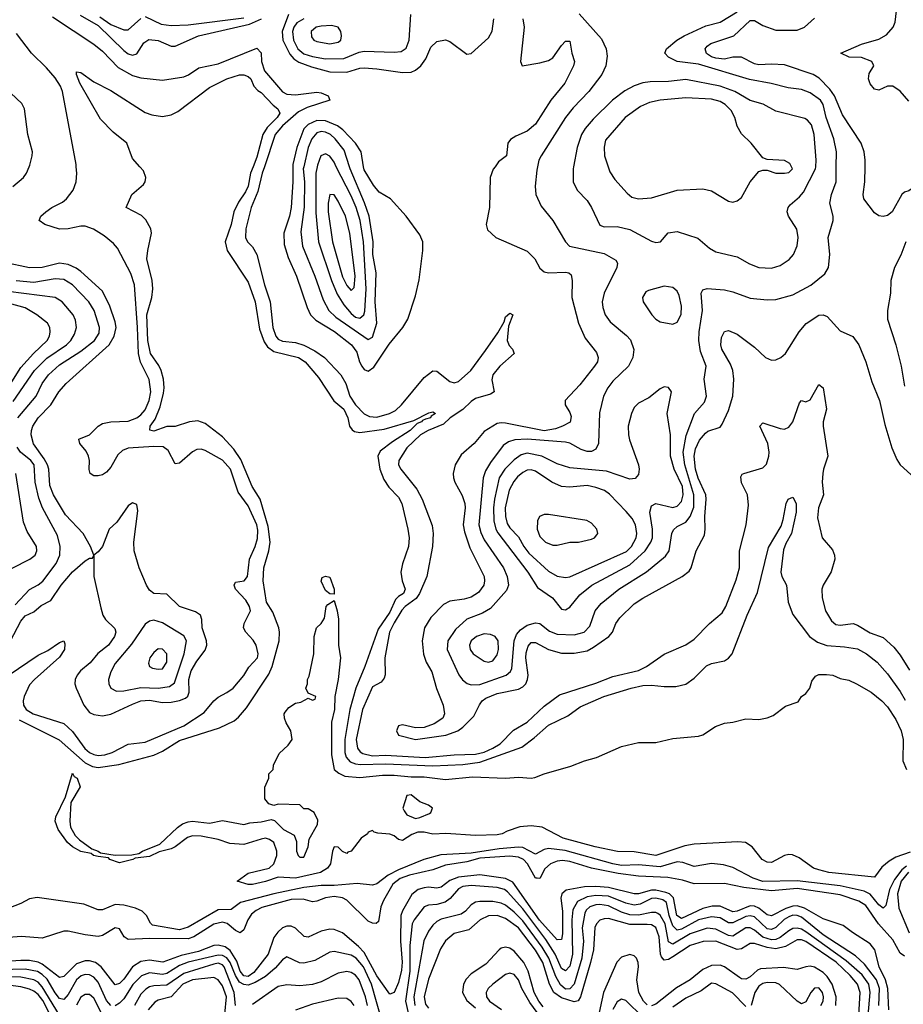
# Model space of a CAD drawing. Header units: inches. Extents: x 884549 to 1028252, y 526810 to 653624.
# Tile 571 of 656: x 964464 to 968584, y 546096 to 550685. Entities that reach past the tile are written whole.
import ezdxf

# ---------------------------------------------------------------- set-up
doc = ezdxf.new("R2010")
doc.units = ezdxf.units.IN
doc.header["$MEASUREMENT"] = 0
doc.layers.add('A9564', color=7, linetype='Continuous')
doc.layers.add('A9565', color=7, linetype='Continuous')

msp = doc.modelspace()

# ---------------------------------------------------------------- linework, layer by layer
at = {"layer": 'A9564', "color": 5}
for points, elevation in [([(964411, 547629), (964550, 547723.6), (964595.2, 547744.8), (964650, 547782.5), (964670.1, 547790.1), (964675.2, 547775.2), (964673.2, 547750), (964650, 547714), (964533.3, 547610), (964510, 547584.1), (964486.1, 547530), (964481.2, 547510), (964482.8, 547490), (964495.4, 547470), (964527, 547450), (964670, 547404.5), (964710, 547367), (964767.5, 547287.5), (964789.6, 547269.6), (964810, 547260.4), (964830, 547256.1), (964861.1, 547258.9), (964895.6, 547270), (964970, 547308), (965050, 547317.7), (965230, 547393.4), (965324.3, 547455.7), (965370, 547510.6), (965390, 547528), (965430.8, 547549.2), (965459.3, 547570), (965510, 547627.6), (965533.2, 547666.8), (965573.6, 547710), (965576, 547730), (965566.7, 547770), (965553.6, 547793.6), (965519.5, 547830), (965507.9, 547850), (965511.6, 547870), (965540.2, 547930), (965536.7, 547950), (965519, 547979.1), (965470.6, 548030), (965464.5, 548050), (965470, 548063.1), (965510.4, 548069.6), (965527.3, 548090), (965535.8, 548170), (965562.5, 548230), (965572.9, 548267.1), (965574.3, 548305.7), (965570, 548330.7), (965530, 548419.8), (965483.3, 548483.3), (965447, 548590), (965410, 548632.5), (965330, 548676.9), (965310, 548682.8), (965290, 548681.6), (965270, 548671.3), (965210, 548617.8), (965190, 548615.4), (965156.9, 548676.9), (965133.6, 548693.6), (965090, 548696.3), (964970, 548687.3), (964943.2, 548676.8), (964922.4, 548657.6), (964890, 548598.7), (964870, 548575.7), (964850, 548563.7), (964830, 548558.7), (964810, 548559.4), (964792.6, 548570), (964788.9, 548588.9), (964790.7, 548630), (964785.8, 548650), (964774.3, 548674.3), (964744.4, 548710), (964739.5, 548730), (964790, 548750.1), (964830, 548790.2), (964850, 548803.5), (964888.9, 548811.1), (964970, 548814.4), (965010, 548829), (965030, 548843.3), (965050, 548866.7), (965068.6, 548910), (965075.2, 548950), (965068.6, 549008.7), (965028.4, 549088.4), (965018.3, 549130), (965014.4, 549250), (964999.2, 549450), (964982.3, 549502.3), (964920.3, 549620.3), (964902.4, 549642.4), (964857.6, 549677.6), (964808.2, 549708.2), (964770, 549722.5), (964750, 549723.4), (964690, 549710.4), (964650, 549708.8), (964581.3, 549730), (964555.4, 549750), (964563.1, 549770), (964587, 549790), (964615.1, 549810), (964664.7, 549835.3), (964682.3, 549850), (964713.2, 549890), (964727.2, 549930), (964730.6, 549970), (964728.4, 550000)], 2080), ([(964432, 549908), (964481.9, 549950), (964495.9, 549970), (964508.8, 550000)], 2120), ([(964461.5, 547421.5), (964648, 547328), (964770, 547221.7), (964804.2, 547204.2), (964830, 547199.7), (964926.5, 547213.5), (965090, 547257), (965130, 547274.9), (965210, 547325.9), (965395.4, 547384.6), (965463.8, 547416.2), (965485.2, 547434.8), (965522.3, 547477.7), (965625.7, 547634.3), (965642.2, 547670), (965674.8, 547790), (965676.5, 547830), (965672.3, 547850), (965644.1, 547924.1), (965614.9, 547970), (965599.5, 548070), (965603, 548130), (965626.2, 548210), (965632.4, 548250), (965623.5, 548323.5), (965585.9, 548450), (965548, 548510), (965495.5, 548635.5), (965463.7, 548683.7), (965410, 548740.2), (965330, 548803.4), (965294.7, 548814.7), (965255.8, 548810), (965190, 548788.5), (965150, 548789.2), (965090, 548767), (965071.5, 548771.5), (965073.6, 548790), (965096.4, 548823.6), (965118.8, 548881.2), (965135.6, 548944.4), (965137.9, 548970), (965135, 549010), (965124.4, 549050), (965113.4, 549073.4), (965074.3, 549130), (965062, 549190), (965057.5, 549310), (965080.6, 549390), (965085, 549430), (965081.4, 549470), (965057.4, 549570), (965061.2, 549610), (965078.3, 549690), (965076.3, 549710), (965052.4, 549752.4), (965032.3, 549772.3), (964960.7, 549810), (964988, 549870), (965042.3, 549917.7), (965049.6, 549930), (965053, 549950), (965041.1, 549981.1), (965024.5, 550000)], 2060), ([(965552.5, 550000), (965540.8, 549970), (965529.2, 549910), (965517.7, 549882.3), (965484.7, 549835.3), (965462.9, 549790), (965450.1, 549730), (965422.3, 549650), (965432.4, 549610), (965530, 549462), (965561.9, 549370), (965583.1, 549243), (965603.9, 549183.9), (965620.6, 549160.6), (965650, 549138.2), (965764.9, 549110), (965795.4, 549090), (965857.3, 549017.3), (965929.4, 548909.4), (965975.9, 548870), (965994.4, 548830), (966002.8, 548790), (966014, 548774), (966025.9, 548765.9), (966050, 548761.2), (966163.6, 548776.4), (966302.7, 548817.3), (966372.3, 548852.3), (966390, 548857.2), (966403.1, 548850), (966382.6, 548837.4), (966380.3, 548830), (966356.3, 548823.7), (966342.5, 548817.5), (966338.5, 548810), (966317.5, 548802.5), (966285.6, 548770), (966202.3, 548717.7), (966145.4, 548674.6), (966134.4, 548650), (966143.4, 548590), (966162.1, 548542.1), (966185.6, 548505.6), (966230, 548459.1), (966245.8, 548430), (966274.4, 548310), (966281, 548270), (966277.4, 548230), (966250, 548149.5), (966241.4, 548110), (966247.6, 548070), (966262.4, 548030), (966254.6, 548010), (966230, 547996.6), (966216.7, 547983.3), (966190, 547923.7), (966135.7, 547844.3), (966074.2, 547670), (966031.7, 547570), (966003.8, 547470), (965979.9, 547330), (965980.3, 547270), (965987.4, 547247.4), (966005.9, 547225.9), (966030, 547216.3), (966053.8, 547213.8), (966170, 547216.4), (966390, 547207.1), (966530, 547213.1), (966610, 547224.6), (966805.5, 547294.5), (966863, 547337), (966930, 547397.2), (967019.7, 547440.3), (967077.3, 547482.7), (967188.6, 547530), (967315.8, 547570), (967370, 547582), (967410, 547583.7), (967470, 547576.8), (967523.5, 547576.5), (967570, 547588.3), (967610, 547616.3), (967667, 547673), (967690, 547684.3), (967750, 547697.3), (967770, 547708.4), (967786, 547730), (967856.5, 547910), (967904.4, 548015.6), (967955.7, 548224.3), (968015, 548325), (968024.9, 548355.1), (968038.2, 548430), (968047, 548450), (968070, 548459.3), (968085.5, 548430), (968085.2, 548390), (968063, 548290), (968035.9, 548244.1), (968025.7, 548214.3), (968013.6, 548110), (968018.3, 548090), (968040.2, 548050), (968048.1, 547970), (968070, 547912.2), (968146.5, 547810), (968184.4, 547784.4), (968227.9, 547767.9), (968310, 547762.3), (968370, 547751.9), (968412.3, 547730), (968462.7, 547690), (968510, 547635.3), (968570, 547553.8), (968592.6, 547512.6)], 2060), ([(965605.8, 550000), (965595.6, 549970), (965575.1, 549884.9), (965543.8, 549810), (965519.5, 549710), (965516.8, 549670), (965526.4, 549650), (965550, 549626.8), (965570.6, 549590.6), (965605.8, 549450), (965632.7, 549370), (965644.6, 549250), (965658.5, 549210), (965670, 549196.4), (965690, 549186.6), (965750, 549179.9), (965790, 549168.9), (965841.1, 549141.1), (965885, 549110), (965962.4, 549030), (965984.7, 548990), (966004.1, 548930), (966030, 548889.7), (966070, 548848.5), (966095, 548835), (966130, 548833), (966189, 548850), (966216.3, 548863.7), (966245.1, 548890), (966350, 549017.6), (966390, 549049.1), (966410, 549046.7), (966470, 548998.7), (966490, 548993.1), (966510, 548999.2), (966567.8, 549050), (966637, 549143), (966694.1, 549225.9), (966722.7, 549277.3), (966730, 549300.9), (966750, 549317.4), (966764.2, 549310), (966742.8, 549257.2), (966736.6, 549190), (966746, 549166), (966761.5, 549150), (966770.6, 549130), (966703.5, 549070), (966670.8, 549030), (966665.8, 549005.8), (966677.5, 548950), (966660, 548940), (966590, 548919.1), (966570, 548906), (966531.4, 548868.6), (966472, 548830), (966440.5, 548799.5), (966369.6, 548770), (966333.8, 548750), (966268.9, 548690), (966231.7, 548630), (966231, 548610), (966241.3, 548590), (966316.5, 548496.5), (966340.8, 548450), (966387.1, 548327.1), (966392.1, 548290), (966389.7, 548230), (966363, 548090), (966328.7, 548010), (966313.4, 547986.6), (966262.1, 547950), (966246.7, 547933.3), (966210, 547874.5), (966189.5, 547830), (966167.4, 547710), (966168.5, 547631.5), (966164.2, 547615.8), (966150, 547597.8), (966110, 547575.3), (966062.7, 547470), (966033.9, 547330), (966039.9, 547290), (966051.7, 547271.7), (966064.2, 547264.2), (966110, 547254.1), (966170, 547256.3), (966354.4, 547245.6), (966490, 547258.5), (966590, 547261.3), (966630, 547271.3), (966671.2, 547288.8), (966704, 547310), (966766.4, 547373.6), (966830, 547410.1), (966910, 547484.6), (966982.1, 547537.9), (967150, 547593), (967230, 547624.2), (967350, 547651.4), (967386.7, 547670), (967470, 547728.3), (967570, 547771), (967610, 547797.4), (967680.6, 547870), (967739.2, 547920.8), (967756.3, 547950), (967805.8, 548074.2), (967820.2, 548130), (967820.4, 548210), (967851.2, 548330), (967862, 548422), (967857.9, 548470), (967830, 548527.1), (967826.3, 548553.7), (967833.5, 548566.5), (967840.9, 548570), (967930, 548596.5), (967947, 548613), (967957.3, 548650), (967959.4, 548670), (967953.2, 548710), (967915.9, 548790), (967930, 548805.4), (968010, 548779.5), (968030, 548777.1), (968050, 548786.5), (968068.5, 548811.5), (968100, 548900), (968109.7, 548910.3), (968130, 548904.2), (968150, 548913.5), (968190, 548984.4), (968211.2, 548970), (968226.3, 548870), (968211, 548810), (968211, 548790), (968231.7, 548650), (968211.9, 548590), (968209.6, 548570.4), (968206.6, 548530), (968212.9, 548470), (968189.6, 548410), (968183.8, 548363.8), (968206.3, 548270), (968254.5, 548214.5), (968263.2, 548190), (968264.7, 548170), (968248.6, 548111.4), (968210.9, 548050), (968205, 548030), (968206.3, 547990), (968222.2, 547930), (968250, 547882.6), (968270, 547865.5), (968290, 547862.3), (968350, 547870.1), (968370, 547863.5), (968430, 547826.7), (968490, 547804.8), (968540.4, 547760.4), (968570, 547723.5), (968613.2, 547653.2)], 2080), ([(965738.3, 550000), (965738.6, 549930), (965730.4, 549810), (965722.1, 549770), (965695.6, 549690), (965698, 549638), (965716.8, 549576.8), (965754.9, 549490), (965804.1, 549344.1), (965820.6, 549310), (965844.5, 549284.5), (965932.1, 549232.1), (966011.2, 549170), (966036.2, 549136.2), (966049.2, 549090), (966059.6, 549070), (966070, 549054.8), (966090, 549047.3), (966115, 549065), (966187.8, 549172.2), (966251.3, 549250), (966274.9, 549290), (966310, 549398), (966327.8, 549472.2), (966344.7, 549610), (966343.9, 549650), (966330, 549681.7), (966267.1, 549770), (966193.3, 549850), (966140.8, 549880.8), (966113.4, 549913.4), (966070, 549985.1), (966067.5, 550000)], 2120), ([(965789, 550000), (965786.7, 549990), (965792.4, 549930), (965790.9, 549810.9), (965776, 549696), (965782.7, 549630), (965840.1, 549490), (965879, 549379), (965906.3, 549330), (965938.3, 549298.3), (966090, 549194.8), (966110, 549205.1), (966128.9, 549270), (966122.3, 549370), (966126, 549506), (966111.7, 549590), (966113, 549650), (966094, 549770), (966072.1, 549832.1), (966005.1, 549990), (966001.8, 550000)], 2140), ([(965851, 550000), (965845.7, 549970), (965845.7, 549785.7), (965858.1, 549650), (965918.1, 549470), (965945.4, 549405.4), (965976.3, 549356.3), (966010, 549316.2), (966030, 549299.3), (966050, 549293.3), (966068.9, 549310), (966073.7, 549326.3), (966080.6, 549430), (966067.1, 549650), (966052.2, 549750), (966033.7, 549810), (966010, 549864.3), (965940.5, 550000)], 2160), ([(966680.7, 550000), (966672.1, 549987.9), (966658, 549950), (966654.9, 549810), (966638.8, 549730), (966645.8, 549705.8), (966684, 549670), (966830, 549605.8), (966866, 549570), (966890, 549526.7), (966910, 549510.3), (966930, 549505.4), (967010, 549508.6), (967025, 549505), (967035.4, 549495.4), (967040.2, 549470), (967038.8, 549390), (967069.6, 549270), (967101, 549201), (967154.2, 549134.2), (967162, 549110), (967158, 549090), (967144.2, 549070), (967076.9, 548983.1), (967008.2, 548910), (967008, 548890), (967030, 548854.4), (967035, 548835), (967030.5, 548809.5), (966995.9, 548790), (966962.3, 548777.7), (966910, 548769.5), (966730, 548804), (966710, 548806.5), (966690, 548802.7), (966630, 548766.2), (966583.7, 548710), (966523.6, 548656.4), (966494.8, 548610), (966485.3, 548570), (966486.5, 548550), (966493, 548530), (966527.2, 548467.2), (966539.7, 548430), (966541.6, 548410), (966532.8, 548330), (966538.2, 548298.2), (966562.9, 548222.9), (966629.4, 548090), (966632.1, 548070), (966628.2, 548050), (966604.3, 548015.7), (966570, 547993.1), (966536.5, 547983.5), (966470, 547974.4), (966440.8, 547959.2), (966381.1, 547898.9), (966352.1, 547850), (966341.7, 547790), (966348, 547728), (966359.5, 547690), (966385.6, 547645.6), (966407.2, 547567.2), (966439.3, 547490), (966445.4, 547450), (966436.9, 547430), (966397.5, 547402.5), (966350, 547385.6), (966310, 547383.7), (966250, 547397.8), (966230, 547393.5), (966220.7, 547370), (966230.3, 547350), (966310, 547330.2), (966451.3, 547350), (966507.4, 547370), (966530, 547387.3), (966581.4, 547438.6), (966608.3, 547491.7), (966621, 547510), (966637.4, 547522.6), (966690, 547544.6), (966790, 547565.3), (966810, 547575.9), (966824.4, 547590), (966832.9, 547610), (966834.7, 547630), (966824.9, 547710), (966826.2, 547733.8), (966834.8, 547765.2), (966850, 547782), (966870, 547781.9), (966930, 547749.6), (966990, 547732.2), (967050, 547731.9), (967110, 547744), (967140.3, 547759.7), (967210.6, 547810), (967228.5, 547830), (967244.7, 547870), (967262.5, 547897.5), (967330, 547961.9), (967370, 547988.8), (967552.6, 548090), (967585.9, 548114.1), (967595, 548130), (967618.8, 548210), (967657.1, 548282.9), (967660.6, 548310), (967658.4, 548370), (967665.9, 548450), (967663, 548470), (967627.5, 548547.5), (967615.3, 548590), (967610, 548650), (967615.5, 548684.5), (967634.1, 548725.9), (967661.5, 548758.5), (967672.7, 548767.3), (967730, 548786.6), (967740.4, 548799.6), (967770, 548863.9), (967790, 548930.6), (967794, 549010), (967789.9, 549050), (967778.9, 549078.9), (967738.7, 549150), (967733.9, 549170), (967736.1, 549203.9), (967750, 549231.5), (967770, 549236.5), (967810, 549219.8), (967890, 549159.3), (967942.5, 549110), (967970, 549098.8), (967990, 549099.2), (968013.4, 549110), (968035, 549130), (968098.3, 549230), (968130.9, 549269.1), (968190, 549307.5), (968210, 549310.1), (968230, 549302.3), (968290, 549234.5), (968348.9, 549208.9), (968377.7, 549170), (968410, 549090.5), (968437.2, 548997.2), (968473.9, 548910), (968498.5, 548798.5), (968531.1, 548690), (968554.4, 548634.4), (968570.1, 548610.1), (968653.9, 548533.9)], 2120), ([(966879.1, 550000), (966875.8, 549984.2), (966868.5, 549910), (966871.1, 549870), (966895.9, 549815.9), (966950, 549748.7), (967009.1, 549650), (967027.2, 549630), (967190, 549595.8), (967244.6, 549564.6), (967251.3, 549550), (967248.4, 549530), (967189.4, 549410), (967180.9, 549370), (967183.6, 549343.6), (967194, 549310), (967217, 549277), (967293.7, 549213.7), (967312.5, 549192.5), (967327.4, 549147.4), (967323.2, 549110), (967303.8, 549070), (967230, 549000.7), (967207, 548970), (967186.4, 548930), (967167.8, 548852.2), (967162.7, 548710), (967150, 548682.9), (967130, 548672.3), (967110, 548672.5), (967082.3, 548682.3), (967030, 548711), (967010, 548715.8), (966830, 548729.9), (966772.7, 548727.3), (966742.8, 548717.2), (966719.4, 548700.6), (966659.4, 548620.6), (966637, 548583), (966626.2, 548550), (966604.5, 548330), (966614.2, 548294.2), (966630, 548260.5), (966720.7, 548130), (966737, 548090), (966743.5, 548050), (966735, 548025), (966660.1, 547939.9), (966621.9, 547918.1), (966549.6, 547890.4), (966496.7, 547843.3), (966461.1, 547790), (966457.1, 547750), (966511.7, 547631.7), (966528.5, 547608.5), (966551.6, 547591.6), (966570, 547585.1), (966610, 547586.6), (966732.5, 547630), (966753, 547647), (966759.3, 547660.7), (966769.7, 547790.3), (966780.9, 547819.1), (966799.6, 547840.4), (966830, 547862.4), (966870, 547874.2), (966890.1, 547870.1), (966935.4, 547835.4), (966970, 547820.3), (967050, 547818.3), (967096.2, 547830), (967122.5, 547857.5), (967148.2, 547930), (967175.6, 547964.4), (967257.5, 548030), (967387.7, 548112.3), (967475.4, 548184.6), (967492.7, 548210), (967505.4, 548290), (967512.8, 548307.2), (967530, 548322.1), (967570, 548342.9), (967591.2, 548368.8), (967606.9, 548413.1), (967607.9, 548470), (967566, 548610), (967557.5, 548670), (967572.4, 548747.6), (967610.3, 548849.7), (967657, 548903), (967666.5, 548930), (967656.1, 549010), (967664.5, 549070), (967638.6, 549138.6), (967630.4, 549190), (967632.2, 549230), (967647.5, 549330), (967641.9, 549410), (967650, 549426.3), (967670, 549433), (967750, 549426), (967790, 549417.1), (967870, 549387.8), (967950, 549379.2), (967990, 549381.2), (968070, 549402), (968152.6, 549447.4), (968219.1, 549500.9), (968236.1, 549530), (968241.9, 549590), (968233.6, 549670), (968257.8, 549750), (968257.3, 549770), (968242.3, 549830), (968249.1, 549870), (968271.3, 549930), (968271.9, 550000)], 2140), ([(967046.3, 550000), (967044.4, 549990), (967045, 549930), (967064.4, 549890), (967110, 549842), (967130.6, 549810.6), (967170, 549727.8), (967190, 549719.1), (967250, 549720.9), (967310, 549707), (967410, 549653.6), (967430, 549647), (967453, 549650), (967487.9, 549692.1), (967530, 549698.3), (967627, 549667), (967680.2, 549620.2), (967710, 549603.9), (967810, 549580.5), (967866.9, 549546.9), (967910, 549530.9), (967970, 549526.6), (968010, 549539.8), (968052.8, 549567.2), (968071.6, 549590), (968089.3, 549630.7), (968094.9, 549670), (968088.4, 549708.4), (968048.7, 549770), (968043.5, 549790), (968047.6, 549810), (968057, 549823), (968100.6, 549859.4), (968119, 549881), (968175.7, 549990), (968176.5, 550000)], 2160), ([(967208.1, 550000), (967215.9, 549975.9), (967239.7, 549939.7), (967296.3, 549876.3), (967318.7, 549858.7), (967350, 549850.9), (967410, 549855.3), (967530, 549891.4), (967650, 549897.5), (967690, 549887.8), (967770, 549838.9), (967790, 549835.3), (967810, 549840.4), (967830, 549856.3), (967869.7, 549930), (967910, 549978.4), (967930, 549984.4), (967950, 549983.8), (967990, 549970.4), (968030, 549969.2), (968050, 549972.7), (968067.3, 549990), (968062.8, 550000)], 2180), ([(968739.5, 550000), (968730, 549985.1), (968690, 549945.5), (968610, 549887.6), (968590, 549880.7), (968578, 549870), (968531.7, 549790), (968510, 549773), (968490, 549768), (968470, 549771.2), (968450, 549784.7), (968399.9, 549850), (968397, 549870), (968404.9, 549930), (968405.8, 550000)], 2120), ([(968596.8, 549650), (968572.8, 549587.2), (968543, 549530), (968526.6, 549470), (968524.3, 549410), (968510.2, 549330), (968510.2, 549290), (968549.4, 549169.4), (968574.4, 549070), (968590, 548977.1)], 2140), ([(964421.1, 547790), (964470, 547881.9), (964490, 547906), (964530, 547924.8), (964565.2, 547954.8), (964610, 547978.3), (964658, 548050), (964710, 548111.4), (964770, 548163.2), (964790, 548175.8), (964804, 548176), (964809.5, 548190), (964794.8, 548230), (964760.9, 548290), (964678, 548378), (964622, 548470), (964605.4, 548514.6), (964600.4, 548590), (964594.6, 548610), (964579, 548639), (964528.9, 548708.9), (964518.4, 548750), (964519.4, 548770), (964525.3, 548790), (964551.1, 548828.9), (964609.9, 548890.1), (964646.5, 548950), (964680.5, 548990), (964881.6, 549170), (964905.7, 549210), (964914.1, 549250), (964910, 549276.8), (964884.6, 549350), (964850, 549419.1), (964750, 549511.9), (964727.7, 549527.7), (964690, 549544.4), (964650, 549549.6), (964570, 549530.7), (964510, 549528.7), (964393.5, 549553.5)], 2120), ([(964455.4, 548830), (964541.5, 548930), (964569.1, 548990), (964598.7, 549030), (964650, 549076.7), (964750, 549139.4), (964813.7, 549190), (964835.4, 549224.6), (964837.3, 549250), (964811.2, 549330), (964787.3, 549370), (964710, 549449.9), (964670, 549473.5), (964630, 549476.7), (964530, 549460.2), (964447.3, 549467.3)], 2140), ([(964434.7, 548905.3), (964533.8, 549050), (964591.7, 549108.3), (964682.5, 549170), (964703.1, 549190), (964720.3, 549219.7), (964728.7, 549250), (964724.7, 549284.7), (964713.7, 549310), (964663.2, 549370), (964630, 549390.9), (964410, 549418.6)], 2160), ([(964386.3, 548930), (964470, 549064.6), (964528.7, 549130), (964591.9, 549190), (964603.1, 549210), (964607, 549230), (964604.9, 549250), (964594, 549270), (964544.5, 549310), (964490, 549342.6), (964370, 549374.3)], 2180), ([(964442.7, 547957.3), (964510, 548029.5), (964550, 548050.8), (964571.8, 548068.2), (964634.9, 548150), (964650.9, 548190), (964652.5, 548230), (964641, 548281), (964570.4, 548410), (964554.5, 548454.5), (964537.2, 548530), (964531.4, 548610), (964516.1, 548630), (964468.3, 548670), (964452.9, 548692.9)], 2140), ([(964430, 548129.3), (964511.1, 548170), (964536.1, 548190), (964545, 548210), (964543.5, 548230), (964499.2, 548299.2), (964482.6, 548342.6), (964446, 548570)], 2160), ([(968615.6, 546804.4), (968550, 546781), (968517.7, 546762.3), (968484.6, 546735.4), (968450, 546689), (968237.2, 546710), (968190, 546722.2), (968165.1, 546730), (968099.1, 546779.1), (968067.9, 546792.1), (968050, 546794.5), (968030, 546789.6), (967970, 546756), (967950, 546757.4), (967926, 546770), (967880.4, 546830), (967849.2, 546850), (967812.4, 546852.4), (967610, 546841.9), (967566.2, 546833.8), (967430, 546789.3), (967330, 546806), (967252.4, 546807.6), (967147.8, 546830), (966998.5, 546870), (966901.1, 546921.1), (966850, 546926.9), (966796.9, 546923.1), (966736.7, 546903.3), (966713.4, 546890), (966690, 546886.2), (966590, 546882.9), (966452, 546892), (966390, 546888), (966350, 546898), (966321.4, 546898.6), (966292.2, 546887.8), (966250, 546859), (966230, 546864), (966210, 546881.2), (966190, 546889.4), (966134, 546894), (966118, 546898), (966110, 546906), (966090, 546898), (966086, 546890), (966056, 546870), (966010, 546809.3), (965994.8, 546805.2), (965990, 546798), (965970, 546808), (965950, 546828.7), (965930, 546829.2), (965923.1, 546810), (965914.4, 546750), (965900.3, 546730), (965866.3, 546710), (965750, 546682.9), (965670, 546688.2), (965610, 546668.1), (965550, 546654.5), (965530, 546654.5), (965478, 546670), (965530, 546706.8), (965628, 546730), (965648.7, 546750), (965664, 546790), (965662.7, 546810), (965649.4, 546850), (965630, 546863.6), (965610, 546869.6), (965590, 546866), (965510, 546840.4), (965444.8, 546844.7), (965390, 546863.1), (965310, 546878.8), (965270, 546880.8), (965247.5, 546872.5), (965190.1, 546829.9), (965170, 546820.3), (965114.1, 546805.9), (965070, 546784.7), (965003.5, 546776.5), (964992, 546770), (964930, 546754.7), (964885.2, 546770), (964878.4, 546778.4), (964830, 546785.1), (964809.3, 546790), (964798.3, 546798.3), (964750, 546808), (964710, 546829), (964687.4, 546850), (964644.2, 546910), (964629.6, 546950), (964633.7, 546970), (964677.5, 547062.5), (964710, 547173.4), (964718, 547158), (964732, 547150), (964746, 547110), (964703.6, 547036.4), (964698.4, 546950), (964701.6, 546921.6), (964722.8, 546882.8), (964742.7, 546862.7), (964800.4, 546820.4), (964830.8, 546810), (964841.3, 546801.3), (964910, 546791.3), (964986.9, 546793.1), (965020.7, 546799.3), (965037.2, 546810), (965118.4, 546841.6), (965200.2, 546919.8), (965223.6, 546936.4), (965250, 546945.8), (965270, 546949.2), (965350, 546940.7), (965410, 546953), (965510, 546933), (965538, 546942), (965590, 546945.8), (965636.4, 546956.4), (965652.3, 546952.3), (965694.9, 546910), (965743.9, 546883.9), (965754.9, 546854.9), (965754.9, 546810), (965763, 546790), (965770, 546782), (965790, 546781), (965809.2, 546830), (965814.2, 546865.8), (965853.2, 546933.2), (965854.6, 546954.6), (965838, 546990), (965810, 547006), (965790, 547006), (965770, 547026), (965670, 547028.7), (965650, 547022), (965626, 547030), (965607.3, 547052.7), (965607.3, 547107.3), (965626, 547150), (965626, 547170), (965646, 547190), (965648, 547210), (965674.6, 547265.4), (965716.5, 547303.5), (965735.3, 547330), (965729, 547370), (965707.2, 547407.2), (965699.3, 547430), (965698, 547450), (965702, 547458), (965720.1, 547479.9), (965750, 547498.8), (965775.5, 547504.5), (965810, 547522), (965830, 547514), (965842, 547518), (965846, 547530), (965810, 547546), (965798, 547570), (965806, 547590), (965806, 547610), (965814.6, 547625.4), (965835.3, 547730), (965837.2, 547810), (965849, 547850), (965870, 547871), (965885.1, 547894.9), (965894, 547950), (965900.9, 547959.1), (965930, 547978), (965945.5, 547930), (965950.5, 547890.5), (965950.7, 547770), (965959.5, 547710), (965948.7, 547610), (965933.4, 547530), (965932.7, 547470), (965918.2, 547410), (965918, 547258), (965930.1, 547190.1), (965952.5, 547172.5), (965979.7, 547159.7), (966050, 547153.3), (966155.6, 547164.4), (966210, 547164.3), (966290, 547155.2), (966350, 547156.6), (966450, 547144.2), (966575.2, 547155.2), (966729.8, 547150.2), (966790, 547154.5), (966849.7, 547150.3), (966866.9, 547153.1), (966910, 547170.5), (967034.8, 547205.2), (967098, 547230), (967154.5, 547245.5), (967270, 547298), (967350, 547316), (967430, 547316), (967510, 547334.8), (967630, 547346), (967650, 547351), (967708, 547390), (967750, 547406), (967790, 547410.8), (967850, 547426), (967910, 547422.8), (967950, 547430.8), (967977.5, 547442.5), (968034.7, 547485.3), (968094.5, 547505.5), (968110, 547531), (968130, 547544.7), (968149, 547570), (968158.6, 547601.4), (968175.5, 547624.5), (968190, 547632.4), (968226.3, 547633.7), (968256, 547630), (968290, 547614.4), (968330, 547606), (968366.8, 547590), (968434.9, 547550), (968484, 547510), (968510, 547482.4), (968550, 547423.6), (968573.8, 547370), (968583, 547330), (968582.5, 547230), (968599.4, 547190)], 2040), ([(968599.9, 546740.1), (968577.5, 546722.5), (968543.2, 546676.8), (968520.5, 546630), (968503.6, 546556.4), (968490, 546544.2), (968470, 546558.9), (968430, 546609.2), (968402.6, 546622.6), (968290, 546648.5), (968090, 546671.6), (967928.7, 546668.7), (967884.2, 546684.2), (967790, 546733.9), (967745.8, 546745.8), (967690, 546751.4), (967610, 546737.7), (967557.1, 546757.1), (967530, 546759.3), (967450, 546737.1), (967350, 546745.1), (967270, 546742.9), (967229.7, 546750.3), (967007.3, 546812.7), (966930, 546821.2), (966910, 546817.6), (966870, 546794.9), (966810, 546826.5), (966790, 546828.5), (966699.7, 546820.3), (966570, 546800.6), (966427.8, 546792.2), (966349.5, 546770.5), (966230, 546722.8), (966182.2, 546697.8), (966130, 546656.8), (966110, 546651.4), (966038, 546658), (965930.9, 546649.1), (965870.3, 546649.7), (965790, 546639.7), (965650.2, 546610), (965494.7, 546570), (965450, 546538), (965390, 546536.6), (965250, 546454.7), (965210, 546442.9), (965084.4, 546464.4), (965074, 546473.9), (965055.8, 546510), (965035, 546530), (965004.3, 546544.3), (964950, 546558.4), (964910, 546560.1), (964850, 546535.2), (964830, 546535.7), (964762.8, 546562.8), (964546.3, 546593.7), (964510, 546586.6), (964470, 546565.4), (964378, 546530)], 2060), ([(968590, 546319.2), (968570, 546334.1), (968535.7, 546395.7), (968468.8, 546470), (968410, 546556.4), (968377, 546577), (968290, 546606.1), (968090, 546635.4), (967970, 546624.1), (967840.2, 546640.2), (967750, 546659.2), (967610, 546657.4), (967555, 546675), (967487.1, 546687.1), (967350, 546692.5), (967254.2, 546705.8), (967130.8, 546730.8), (967030, 546761.1), (966994.8, 546765.2), (966970, 546763.5), (966939.8, 546750), (966913.1, 546726.9), (966890, 546681.5), (966877, 546683), (966870, 546684), (966832.6, 546750), (966814, 546770), (966790, 546782), (966750, 546785.9), (966610, 546776.7), (966550, 546759.8), (966450, 546744.1), (966390, 546722.8), (966281.7, 546698.3), (966237.9, 546682.1), (966204, 546656), (966160, 546580), (966148.8, 546550), (966138, 546482), (966127.1, 546472.9), (966110, 546473.7), (966090, 546483.6), (965990, 546580.9), (965970, 546592.3), (965930, 546598), (965890, 546592.6), (965850, 546575.6), (965830, 546572.9), (965786.1, 546586.1), (965730, 546584.3), (965593.9, 546546.1), (965566.9, 546533.1), (965544.8, 546515.2), (965528.4, 546490), (965510, 546442.2), (965491.7, 546428.3), (965470, 546440.3), (965432.1, 546472.1), (965410, 546479), (965370, 546468.9), (965276.6, 546410), (965250, 546401.5), (965070, 546403.1), (964970, 546397.9), (964951.4, 546410), (964930, 546446.8), (964910, 546451.8), (964850, 546416.3), (964830, 546412.1), (964770, 546419.2), (964690, 546437), (964670, 546436.3), (964570, 546404.5), (964472.3, 546412.3), (964250, 546394.4)], 2080), ([(968516.7, 546070), (968512.6, 546170), (968500.6, 546210), (968471.8, 546270), (968452.2, 546350), (968430, 546377.9), (968347.4, 546430), (968303.7, 546463.7), (968210, 546494.4), (968124.3, 546544.3), (968090, 546554.2), (968070, 546553.8), (968037.2, 546542.8), (967970, 546508.4), (967950, 546512.8), (967910, 546543.8), (967890, 546552.9), (967870, 546554.2), (967810, 546529.7), (967790, 546527), (967730, 546552.6), (967692.8, 546552.8), (967650, 546541.8), (967550, 546495.6), (967528.2, 546510), (967512.5, 546592.5), (967494.3, 546610), (967476.7, 546616.7), (967430, 546627.9), (967410, 546627.9), (967350, 546610), (967330, 546610), (967210, 546639.7), (967150, 546644.2), (967097.6, 546642.4), (967011.8, 546628.2), (966991.5, 546610), (966987.8, 546590), (966995.3, 546530), (966996, 546424), (966990, 546398.4), (966970, 546396.2), (966888.4, 546488.4), (966764.3, 546664.3), (966730, 546682.7), (966610, 546699.7), (966510, 546688.9), (966470, 546673.1), (966430, 546641.3), (966410, 546636.9), (966370, 546641.4), (966350, 546639.1), (966323.1, 546630), (966293.3, 546606.7), (966249, 546531), (966241.3, 546510), (966240.5, 546390), (966248.2, 546291.8), (966244.8, 546255.2), (966230, 546197.6), (966210, 546150.9), (966190, 546143.5), (966130, 546227.7), (966070, 546336.3), (966044.9, 546364.9), (965970, 546429), (965930, 546444.7), (965910, 546445.5), (965870, 546435.9), (965810, 546409.2), (965790.9, 546410.9), (965750.7, 546450.7), (965730, 546460.3), (965710, 546460.3), (965690, 546452.4), (965667.4, 546432.6), (965650, 546406.6), (965623.3, 546330), (965555.8, 546244.2), (965530, 546225.6), (965510, 546228.3), (965491.7, 546250), (965476.7, 546296.7), (965446.2, 546346.2), (965423.2, 546363.2), (965390, 546371.5), (965370, 546369.9), (965298.5, 546341.5), (965217.5, 546322.5), (965132.1, 546292.1), (965070, 546301.9), (965030, 546295.3), (964990, 546269.9), (964950, 546213.2), (964930, 546192.3), (964910, 546186.9), (964845, 546270), (964817.8, 546290), (964790, 546298.1), (964770, 546297.5), (964730, 546283.6), (964670, 546224.8), (964650, 546220.6), (964570, 546283.1), (964550, 546291.7), (964510, 546299.5), (964470, 546300.3), (964170, 546279.1)], 2120), ([(968608.2, 546711.8), (968575.1, 546670), (968557.7, 546610), (968563.9, 546543.9), (968611.9, 546428.1)], 2080), ([(968470.9, 546090), (968473.1, 546170), (968458.9, 546210), (968403, 546283), (968361.6, 546321.6), (968210, 546419), (968110, 546502.4), (968090, 546510), (968070, 546510.4), (968050, 546504), (968029.1, 546490.9), (967990, 546454.1), (967970, 546443.6), (967950, 546446.7), (967890, 546502.8), (967870, 546508.4), (967850, 546504.7), (967790, 546474.7), (967770, 546475.4), (967730, 546498.1), (967690, 546503.9), (967630, 546488.8), (967550, 546445.1), (967530, 546441.7), (967510, 546461.2), (967492.6, 546510), (967480.3, 546570), (967463.2, 546583.2), (967430, 546590.6), (967410, 546588.8), (967357.3, 546562.7), (967330, 546557.8), (967290, 546566.4), (967210, 546599), (967150, 546602.2), (967110, 546596.9), (967065.7, 546574.3), (967043.7, 546536.3), (967038.2, 546490), (967042.7, 546330), (967030, 546272.9), (967010, 546250.9), (966990, 546263.1), (966961.7, 546330), (966917.6, 546397.6), (966810, 546540.7), (966739.5, 546619.5), (966725.4, 546630), (966690, 546640.7), (966570, 546649.3), (966530, 546644.1), (966510, 546634), (966471.3, 546588.7), (966447.8, 546572.2), (966410, 546561.3), (966370, 546557.4), (966350.5, 546549.5), (966303.3, 546490), (966294, 546470), (966284.3, 546370), (966282.8, 546250), (966263.4, 546110), (966275.7, 546055.7)], 2140), ([(968416, 545990), (968430.4, 546150), (968423.6, 546190), (968392.2, 546232.2), (968318.5, 546298.5), (968130, 546433), (968110, 546445.1), (968090, 546449.9), (968070, 546448.3), (968050, 546438.2), (968010, 546407.1), (967990, 546397.8), (967970, 546395.5), (967930, 546408.7), (967890, 546441.9), (967870, 546452.6), (967850, 546451.4), (967790, 546413.7), (967770, 546416.4), (967710, 546446), (967670, 546450.2), (967590, 546424.8), (967510, 546375.7), (967490, 546387), (967473.3, 546470), (967450, 546511.8), (967439.2, 546519.2), (967430, 546524.1), (967410, 546523.9), (967350, 546511.3), (967310, 546512.5), (967270, 546525.7), (967210, 546555), (967170, 546561), (967150, 546559.5), (967122.9, 546550), (967106.2, 546533.7), (967100, 546520), (967087.7, 546452.3), (967093, 546390), (967085.6, 546310), (967050.4, 546189.6), (967030, 546167.1), (967010, 546166.9), (966986, 546186), (966964.8, 546224.8), (966932, 546310), (966901.3, 546361.3), (966810, 546484.7), (966770, 546525.8), (966730, 546557.9), (966710, 546567.5), (966670, 546574.6), (966610, 546575.5), (966590, 546571.5), (966570, 546559), (966543, 546530), (966523.5, 546516.5), (966430, 546491.8), (966410, 546482.3), (966390, 546464.3), (966370, 546436), (966349.3, 546390.7), (966301.6, 546130), (966307.2, 546090)], 2160), ([(968373.9, 545990), (968382.6, 546150), (968371.1, 546190), (968337.1, 546230), (968271.8, 546291.8), (968130, 546387.8), (968110, 546396.7), (968090, 546396.4), (968035.1, 546364.9), (967990, 546354), (967950, 546360.7), (967890, 546378.8), (967870, 546379.7), (967830, 546353.5), (967810, 546351.3), (967710, 546389.4), (967651.1, 546388.9), (967590, 546369.6), (967510, 546316.2), (967490, 546304.9), (967470, 546300.7), (967456.7, 546316.7), (967452.9, 546330), (967445.6, 546410), (967430, 546454.3), (967410, 546465.9), (967390, 546468.3), (967310, 546467.3), (967210, 546494.8), (967190, 546494.5), (967170, 546487.3), (967153.6, 546470), (967145.8, 546454.2), (967139.7, 546350), (967126.6, 546290), (967078.9, 546130), (967067.8, 546112.2), (967050, 546106.8), (966990, 546125.1), (966955.5, 546150), (966934.6, 546190), (966904.3, 546290), (966870, 546348.1), (966790, 546451.3), (966730, 546495.9), (966690, 546509.4), (966650, 546508.3), (966611.2, 546488.8), (966558, 546442), (966490, 546425.6), (966450, 546391.3), (966426, 546354), (966370, 546213.5), (966349.8, 546130.2), (966356.3, 546096.3), (966370, 546077)], 2180), ([(966153.8, 546013.8), (966105.4, 546190), (966068, 546270), (966033.6, 546310), (966010, 546324.7), (965930, 546341.6), (965910, 546338.9), (965840.2, 546299.8), (965790, 546287.6), (965769.5, 546289.5), (965710, 546316.2), (965690, 546302.5), (965656.2, 546263.8), (965610, 546224.9), (965562.9, 546197.1), (965530, 546185.3), (965510, 546187.4), (965490, 546199.4), (965470.1, 546230), (965446.1, 546290), (965430, 546311.9), (965410, 546323.2), (965390, 546325), (965250, 546291.7), (965210, 546276.2), (965150, 546239.9), (965130, 546235.2), (965070, 546241.9), (965031.9, 546228.1), (964992.2, 546187.8), (964950, 546121.4), (964930, 546100.6), (964910, 546087.9)], 2140), ([(966904.5, 546084.5), (966884.6, 546110), (966864, 546150), (966834.5, 546250), (966814.9, 546290), (966770, 546343.9), (966750, 546357.3), (966730, 546362.2), (966710, 546357.5), (966699.8, 546350), (966638, 546282), (966570, 546237), (966546.8, 546213.2), (966533.7, 546190), (966529.2, 546150), (966550, 546114), (966590, 546079.1)], 2220), ([(967390, 546093.7), (967373.7, 546110), (967351.5, 546150), (967341.9, 546210), (967350.3, 546270), (967348.7, 546290), (967341, 546310), (967330, 546322.3), (967310, 546327.7), (967270, 546314.7), (967248, 546292), (967187.1, 546150), (967157.8, 546022.2)], 2220), ([(965470, 546089.7), (965464.2, 546150), (965418.1, 546270), (965410, 546280.1), (965390, 546287.1), (965370, 546282.5), (965230, 546239.6), (965150, 546184.8), (965090, 546181.7), (965070, 546176.7), (965053.4, 546166.6), (965030, 546142.5), (965000.3, 546090)], 2160), ([(968269.6, 546090), (968271.1, 546130), (968253.3, 546190), (968230, 546224.5), (968210, 546244.4), (968170, 546268.3), (968150, 546272.8), (968130, 546270.7), (968090, 546257.2), (968026.5, 546266.5), (967919.2, 546260.8), (967904.6, 546255.4), (967870, 546224.2), (967850, 546212.9), (967830, 546214.5), (967820.1, 546220.1), (967750, 546270.3), (967730, 546277.4), (967690, 546277.1), (967650, 546258.3), (967590, 546210.3), (967527.5, 546172.5), (967430, 546095.9), (967410, 546087.7)], 2220), ([(964890, 546089.9), (964880.4, 546100.4), (964870, 546114), (964830, 546199.4), (964810, 546222.2), (964790, 546232.8), (964770, 546234.2), (964751.9, 546228.1), (964730.1, 546210), (964690, 546140.8), (964670, 546117.8), (964650, 546123.4), (964630, 546148.7), (964592.4, 546212.4), (964570, 546234.8), (964548, 546248), (964490, 546259.6), (964310, 546255)], 2140), ([(966086.8, 546090), (966077.4, 546130), (966047.1, 546210), (966030, 546231.3), (966010, 546243.5), (965990, 546248.4), (965950, 546240.4), (965870, 546200.7), (965830, 546187.3), (965770, 546182.1), (965710, 546187), (965670, 546178.5), (965550, 546094.4)], 2160), ([(966877.7, 546057.7), (966843.7, 546103.7), (966806.3, 546170), (966789.6, 546209.6), (966770, 546235.2), (966750, 546241.4), (966730, 546234.5), (966670.5, 546189.5), (966648.6, 546170), (966639.4, 546150), (966641.4, 546130), (966654.5, 546110), (966711.6, 546071.6)], 2240), ([(964650, 546044.7), (964570, 546177.6), (964550, 546198), (964530, 546209.7), (964470, 546221.6), (964310, 546223.8)], 2160), ([(964646.1, 545970), (964572.7, 546112.7), (964550, 546140.7), (964530, 546156.3), (964510, 546166.8), (964470, 546177.5), (964410, 546185.5)], 2180), ([(965420.6, 546050), (965428.6, 546130), (965410, 546182.1), (965390, 546209.9), (965370, 546220.9), (965270, 546209.2), (965224.6, 546190), (965170, 546131), (965110, 546114.9), (965095, 546105), (965064, 546070)], 2180), ([(967850, 546084.9), (967788.7, 546148.7), (967710, 546191.1), (967690, 546193.5), (967641.1, 546158.9), (967570, 546124.6), (967510, 546081.5)], 2240), ([(968199.9, 546090), (968210.3, 546110), (968212.1, 546130), (968207, 546150), (968190, 546171.9), (968170, 546171.4), (968152.8, 546150), (968130, 546107.6), (968110, 546098.5), (968090, 546110.7), (968007.3, 546187.3), (967990, 546195.8), (967950, 546197.3), (967930, 546192.6), (967910, 546179.9), (967892.5, 546150), (967874.4, 546090)], 2240), ([(964850, 546045.3), (964810, 546124.9), (964790, 546140.6), (964770, 546141.1), (964750, 546128.7), (964730, 546091.4)], 2160), ([(966024.4, 546090), (966010, 546109), (965990, 546122), (965950, 546124.7), (965830, 546095.6), (965750, 546069)], 2180), ([(967370, 546035.9), (967290, 546112.7), (967270, 546119.1), (967250, 546106.5), (967230, 546071.7)], 2240)]:
    msp.add_lwpolyline(points, dxfattribs=dict(at, elevation=elevation))
for points, elevation in [([(965910.3, 549869.7), (965903.3, 549830), (965903.2, 549790), (965922.3, 549650), (965970, 549487), (965990, 549446.7), (966010, 549423.2), (966023.4, 549436.6), (966028.7, 549490), (966004.5, 549690), (965983.1, 549770), (965950, 549838.9), (965930, 549868.6)], 2180), ([(967470, 549442.9), (967396.5, 549423.5), (967383.8, 549416.2), (967367.9, 549390), (967371.4, 549370), (967411.8, 549310), (967430, 549288.7), (967450, 549277.6), (967510, 549266), (967530, 549275.3), (967549, 549311), (967549.8, 549350), (967539.2, 549399.2), (967530, 549420.4), (967510, 549437.3)], 2160), ([(967470, 548974.3), (967450, 548964.7), (967398, 548922), (967350, 548897.8), (967330, 548876.8), (967316.4, 548850), (967302.2, 548790), (967302.8, 548750), (967307.2, 548727.2), (967350, 548610.8), (967352.6, 548590), (967350, 548565.2), (967334, 548546), (967310, 548543.1), (967201.2, 548581.2), (967030, 548595.8), (966970, 548615.2), (966899.7, 548650), (966830, 548664.3), (966802.9, 548657.1), (966770, 548634), (966726, 548590), (966700.7, 548550), (966677.9, 548450), (966674.4, 548410), (966675.1, 548350), (966684.5, 548310), (966693.1, 548293.1), (966833.5, 548110), (966878.3, 548038.3), (966949.4, 547990), (966990, 547938), (967010, 547934.7), (967030, 547946.7), (967076.4, 548003.6), (967132, 548050), (967310, 548143.5), (967380.6, 548210), (967407.8, 548250), (967414.8, 548270), (967415.5, 548310), (967402.1, 548390), (967410, 548418.7), (967430, 548430.2), (967510, 548411.8), (967530, 548417.1), (967550, 548439), (967558.2, 548470), (967554.4, 548510), (967516.2, 548590), (967499, 548650), (967498.6, 548750), (967483.2, 548850), (967503, 548950), (967490, 548971.3)], 2160), ([(966850, 548586.7), (966830, 548584.7), (966810, 548574.8), (966785.5, 548554.5), (966767.7, 548532.3), (966747.4, 548492.6), (966727.4, 548410), (966728.8, 548368.8), (966737, 548337), (966750, 548316), (966790, 548274), (966815, 548230), (966838.9, 548198.9), (966930, 548113.9), (966971.1, 548091.1), (967010, 548085.2), (967030, 548087.6), (967293.9, 548206.1), (967317.5, 548230), (967338.7, 548270), (967342.5, 548290), (967335.3, 548330), (967319.5, 548359.5), (967292.9, 548392.9), (967213.8, 548473.8), (967190.8, 548490.8), (967150, 548505.4), (967110, 548513.3), (967030, 548505.5), (966991.3, 548510), (966945.6, 548530), (966870, 548581.3)], 2180), ([(964990, 548433.3), (964970, 548418.9), (964916.7, 548343.3), (964881.3, 548310), (964850, 548229.7), (964830, 548204.2), (964810.3, 548189.7), (964810.6, 548090), (964843.2, 547943.2), (964852.5, 547910), (964865.2, 547890), (964907.9, 547847.9), (964913.4, 547830), (964906.9, 547810), (964879.1, 547770), (964829.5, 547730.5), (964792.9, 547687.1), (964748.5, 547650), (964731.8, 547630), (964723.1, 547610), (964721.8, 547590), (964727.2, 547570), (964763.8, 547490), (964790, 547455.8), (964810, 547447.1), (964850, 547440.6), (964890, 547447.6), (964990, 547495.2), (965030, 547509.6), (965070, 547512.7), (965130, 547503.2), (965170, 547503.5), (965210, 547511.8), (965237.2, 547522.8), (965248.1, 547531.9), (965254.8, 547550), (965253.5, 547610), (965264.4, 547650), (965290, 547694.5), (965330, 547745.8), (965336.4, 547770), (965335, 547790), (965314.8, 547850), (965314.4, 547890), (965306.8, 547910), (965284.3, 547924.3), (965210, 547949.2), (965150, 548007.8), (965090, 548009.8), (965070, 548026.6), (965056.5, 548050), (965022, 548130), (964998.8, 548210), (964997.1, 548250), (965015.6, 548395.6), (965010, 548425.1)], 2120), ([(966910, 548379.3), (966887.9, 548370), (966878.2, 548350), (966877.2, 548310), (966890, 548275.7), (966916.8, 548250), (966950, 548236.4), (966970, 548236.6), (967030, 548249.7), (967070, 548249.7), (967130, 548263.2), (967144.5, 548270), (967156, 548284), (967159.9, 548290), (967155.6, 548310), (967130, 548338.7), (967109.5, 548350.5), (966930, 548378.2)], 2220), ([(965930, 548008), (965910, 548008.7), (965890, 548024), (965870, 548068), (965875.3, 548084.7), (965890, 548091.3), (965910, 548086), (965930.7, 548030)], 2040), ([(965090, 547886.5), (965070, 547881.7), (965050, 547867.8), (964986.2, 547773.8), (964910, 547685), (964890, 547645.6), (964879.1, 547610), (964879.4, 547590), (964889, 547569), (964915.7, 547555.7), (964950, 547557.3), (965030, 547572.9), (965110, 547569.4), (965162.8, 547577.2), (965186.4, 547593.6), (965231.1, 547730), (965241.9, 547790), (965230, 547813.4), (965130, 547874)], 2140), ([(966630, 547821.8), (966594.9, 547810), (966570.2, 547790), (966562.5, 547770), (966564.4, 547750), (966578.6, 547730), (966630, 547695.8), (966650, 547690.2), (966670, 547696.9), (966690, 547724.2), (966697.1, 547750), (966695, 547790), (966681.7, 547810), (966660, 547820)], 2160), ([(965110, 547752), (965090, 547736.2), (965071.1, 547710), (965065.5, 547685.5), (965070.3, 547670), (965083.2, 547663.2), (965110, 547657.1), (965130, 547659.8), (965150.8, 547690), (965150, 547729.2), (965130, 547750.6)], 2160), ([(966290, 547072.4), (966270, 547069.4), (966250.4, 547010), (966256.9, 546996.9), (966270, 546979.1), (966310, 546961), (966330, 546966), (966375.1, 546984.9), (966382, 546990), (966388.7, 547010), (966370, 547024), (966330, 547039.3)], 2040)]:
    msp.add_lwpolyline(points, close=True, dxfattribs=dict(at, elevation=elevation))
at = {"layer": 'A9565', "color": 5}
for points, elevation in [([(968610, 550306.2), (968570, 550352.5), (968536.2, 550376.2), (968510, 550374.7), (968470, 550356.9), (968450, 550360.9), (968430, 550386.3), (968422.8, 550410), (968425, 550435), (968446.3, 550470), (968438.2, 550490), (968390, 550508.9), (968331.3, 550511.3), (968293.3, 550530), (968390, 550571.7), (968470, 550594.6), (968505.9, 550614.1), (968537.7, 550650), (968545.8, 550674.2), (968552.9, 550727.1), (968570, 550754.6), (968630, 550759.1)], 2080), ([(964617.9, 550697.9), (964810, 550571.4), (964850, 550538.9), (964923.2, 550463.2), (964990, 550424.5), (965030, 550414.7), (965130, 550402.7), (965230, 550419.1), (965251.7, 550428.3), (965299.2, 550460.8), (965390, 550479.6), (965570, 550552.5), (965590, 550531.6), (965591.3, 550490), (965606.3, 550446.3), (965690, 550348.8), (965710, 550338.4), (965750, 550334.4), (965850, 550347.9), (965870, 550344.4), (965902.5, 550330), (965910.4, 550310), (965804.3, 550275.7), (965764.7, 550255.3), (965689.2, 550190), (965656.4, 550150), (965605.8, 550000)], 2080), ([(964746.3, 550706.3), (964830, 550657.5), (964950, 550542.1), (964970, 550526.2), (964990, 550519.2), (965010, 550526.5), (965043.1, 550576.9), (965067.4, 550592.6), (965110, 550589.1), (965170, 550561.8), (965190, 550561.6), (965298.9, 550610), (965535.5, 550664.5), (965591.4, 550688.6)], 2120), ([(964838.6, 550698.6), (964890, 550663.6), (964950, 550638), (964970, 550638.3), (965030, 550691.1)], 2140), ([(965050, 550700.2), (965124.3, 550664.3), (965170, 550658.5), (965250, 550662.1), (965510, 550694.1)], 2140), ([(965717.1, 550710), (965687.6, 550630), (965690.9, 550590), (965724.1, 550524.1), (965742.8, 550502.8), (965766.6, 550486.6), (965824.9, 550464.9), (965910, 550443), (965990, 550440.1), (966050, 550459.1), (966070, 550460.6), (966130, 550456.4), (966250, 550438.8), (966290, 550441.4), (966310, 550449.5), (966335.2, 550470), (966357.6, 550502.4), (966382, 550558), (966410, 550583.1), (966450, 550591.5), (966470, 550584.2), (966550, 550524.4), (966570, 550528.4), (966650, 550600.9), (966667.5, 550632.5), (966675.7, 550690)], 2120), ([(965790, 550689.9), (965756.5, 550670), (965742.1, 550650), (965735.7, 550630), (965740.4, 550590), (965761.9, 550550), (965790, 550526), (965830, 550513), (965890, 550503.3), (965975.4, 550504.6), (966046.6, 550533.4), (966070, 550538.4), (966210, 550534.1), (966243, 550537), (966266.7, 550553.3), (966280.6, 550590), (966287.5, 550710)], 2140), ([(966810.5, 550690), (966816.6, 550650), (966799, 550490), (966807.3, 550470), (966890, 550484.2), (966930, 550495.8), (966950, 550507.5), (966990, 550565.2), (967010, 550585.4), (967030, 550585.3), (967038.7, 550530), (967051.5, 550490), (967046.9, 550470), (967006.8, 550390), (966940.6, 550310), (966870, 550198.9), (966830, 550166.2), (966777.2, 550142.8), (966753.6, 550126.4), (966740.9, 550110), (966734.3, 550050), (966697.1, 550022.9), (966680.7, 550000)], 2120), ([(967072.9, 550712.9), (967176.6, 550596.6), (967198.2, 550550), (967204.2, 550515.8), (967196.8, 550470), (967179.3, 550430), (967118.7, 550350), (967045.5, 550274.5), (967010.1, 550230), (966895.2, 550050), (966885.4, 550030), (966879.1, 550000)], 2140), ([(968271.9, 550000), (968272.4, 550070), (968260.2, 550130), (968225.2, 550230), (968211.1, 550290), (968198.3, 550310), (968150, 550344.2), (968110, 550360.4), (968048, 550368), (967968.1, 550388.1), (967866.5, 550406.5), (967630, 550478.2), (967529.4, 550490), (967489.5, 550510), (967472.3, 550530), (967479.5, 550550), (967528, 550590), (967562.4, 550610), (967663.2, 550656.8), (967730, 550674.5), (967810, 550721.2)], 2140), ([(968405.8, 550000), (968406.2, 550030), (968401.9, 550070), (968388.5, 550110), (968301.3, 550241.3), (968263.5, 550330), (968241, 550361), (968192.3, 550412.3), (968164.1, 550430), (968030, 550474.8), (967970, 550478.4), (967910, 550475.2), (967890, 550480.1), (967830, 550510.5), (967790, 550510.2), (967750, 550501.9), (967710, 550505.5), (967690, 550512.3), (967667.4, 550527.4), (967660.6, 550550), (967670, 550562.6), (967686.4, 550573.6), (967794.4, 550610), (967870, 550682.3), (967890, 550681), (967930, 550658.3), (967990, 550637.2), (968090, 550637.1), (968123.8, 550650), (968170, 550692.9)], 2120), ([(964728.4, 550000), (964727.7, 550010), (964663.9, 550350), (964655, 550375), (964630, 550414.6), (964590, 550460.7), (964519.3, 550530), (964450, 550621.4)], 2080), ([(965024.5, 550000), (964990, 550039), (964963.6, 550110), (964900.9, 550160.9), (964841.8, 550221.8), (964744.8, 550390), (964728.7, 550430), (964730, 550442), (964750, 550439.5), (964810, 550395.8), (964890, 550355.8), (965050, 550253.4), (965081.1, 550241.1), (965130, 550233.4), (965170, 550241.3), (965202.5, 550257.5), (965350, 550368.5), (965430, 550408.9), (965490, 550428.5), (965510, 550428), (965530, 550420.5), (965542, 550410), (965555.6, 550375.6), (965575.2, 550355.2), (965590, 550346.7), (965646.3, 550286.3), (965668.2, 550270), (965677.9, 550250), (965664.8, 550230), (965617.6, 550182.4), (965597.8, 550150), (965570, 550044.8), (965552.5, 550000)], 2060), ([(968176.5, 550000), (968178.8, 550030), (968169, 550150), (968155.9, 550195.9), (968137.5, 550217.5), (968124.7, 550224.7), (967990, 550258.3), (967931.4, 550291.4), (967870, 550308.2), (967798.7, 550350), (967730, 550375.8), (967570, 550407.3), (967490, 550397.5), (967403.9, 550396.1), (967369.2, 550390.8), (967330, 550376.4), (967286.3, 550353.7), (967228.7, 550310), (967138.4, 550221.6), (967101.2, 550178.8), (967083.3, 550150), (967064.1, 550090), (967046.3, 550000)], 2160), ([(964508.8, 550000), (964512.2, 550007.8), (964523.4, 550050), (964524, 550070), (964502.8, 550150), (964486.5, 550270), (964473.9, 550293.9), (964423.5, 550343.5)], 2120), ([(968062.8, 550000), (968055.6, 550015.6), (968030, 550029.5), (967950, 550034), (967930, 550042), (967875.4, 550110), (967830, 550152.8), (967810, 550189.6), (967799, 550230), (967782.1, 550262.1), (967754, 550290), (967730, 550304.3), (967690, 550314.7), (967570, 550320.9), (967450, 550309.6), (967401, 550299), (967359.5, 550280.5), (967287.9, 550230), (967196.2, 550123.8), (967189.5, 550090.5), (967191.9, 550050), (967208.1, 550000)], 2180), ([(966067.5, 550000), (966055.9, 550070), (966030.7, 550110), (965971.3, 550171.3), (965946.7, 550190), (965890, 550214.6), (965850, 550215.6), (965810, 550197.4), (965790, 550175.8), (965756.5, 550090), (965738.3, 550010), (965738.3, 550000)], 2120), ([(966001.8, 550000), (965976.6, 550076.6), (965935.4, 550130), (965912.9, 550150), (965890, 550161.8), (965870, 550164.8), (965850, 550158.6), (965826.8, 550130), (965809.8, 550090), (965789, 550000)], 2140), ([(965940.5, 550000), (965930, 550020.6), (965910, 550049.2), (965890, 550060.2), (965868.1, 550050), (965852.3, 550007.7), (965851, 550000)], 2160)]:
    msp.add_lwpolyline(points, dxfattribs=dict(at, elevation=elevation))
at = {"layer": 'A9565', "color": 5, "elevation": 2160}
msp.add_lwpolyline([(965918.4, 550658.4), (965870, 550655.1), (965846.7, 550650), (965823, 550630), (965824.8, 550604.8), (965835.8, 550590), (965850, 550583.1), (965910, 550573.3), (965950, 550580.1), (965961.4, 550590), (965965.6, 550610), (965961.7, 550630), (965950, 550651.1)], close=True, dxfattribs=at)

doc.saveas('drawing.dxf')
